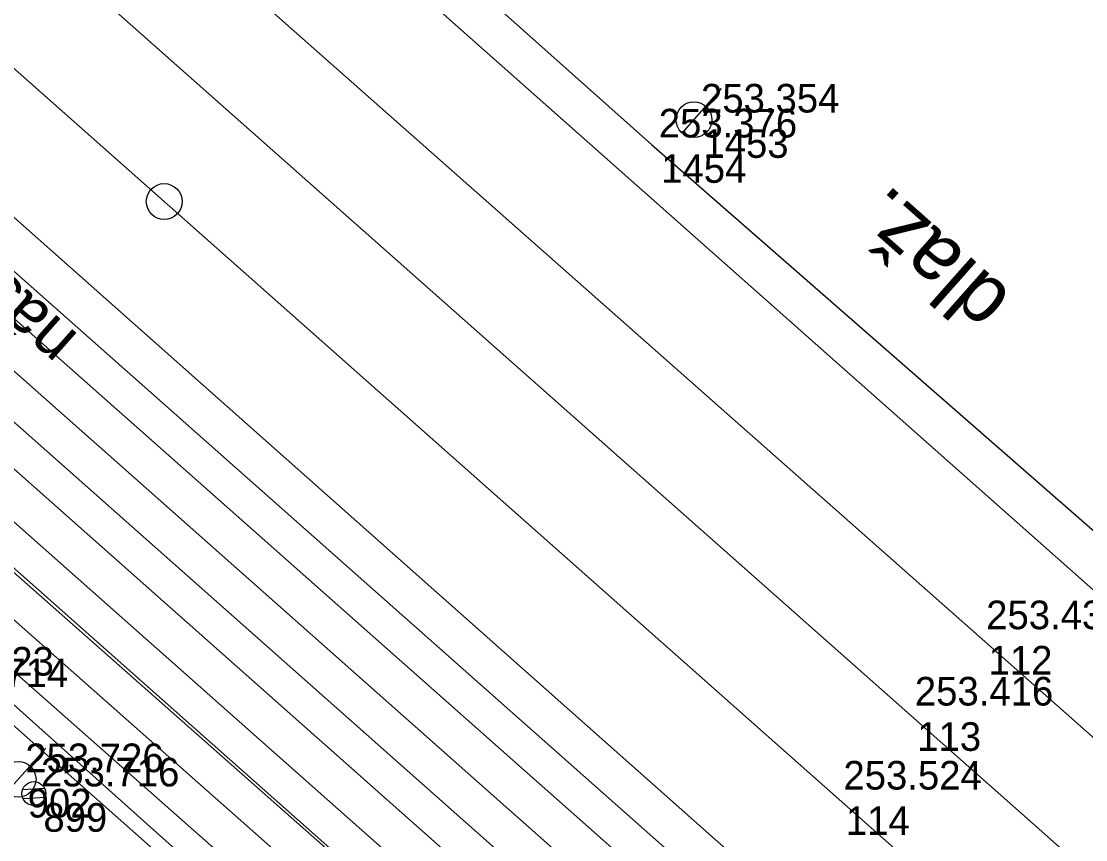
# Model space of a CAD drawing. Extents: x -496688 to -495455, y -1089309 to -1088026.
# Drawn here: x -496352.98 to -496308.36, y -1088313.38 to -1088279.08 of the extents above; entities that cross this region are included whole.
import ezdxf

# ---------------------------------------------------------------- set-up
doc = ezdxf.new("R2010")
doc.units = 0
for name, color, linetype in [('Vrstva 1', 7, 'Continuous'), ('Vrstva 14', 7, 'Continuous'), ('Vrstva 16', 7, 'Continuous'), ('Vrstva 36', 7, 'Continuous'), ('Vrstva 42', 7, 'Continuous'), ('Vrstva 47', 7, 'Continuous'), ('Vrstva 51', 7, 'Continuous'), ('Vrstva 60', 7, 'Continuous'), ('Vrstva 61', 7, 'Continuous'), ('Vrstva 7', 7, 'Continuous')]:
    doc.layers.add(name, color=color, linetype=linetype)

msp = doc.modelspace()

# ---------------------------------------------------------------- linework, layer by layer
at = {"layer": 'Vrstva 1'}
for points in [[(-496070.911, -1088512.268), (-496081.102, -1088503.198), (-496099.259, -1088487.166), (-496120.522, -1088468.335), (-496158.247, -1088435.006), (-496187.973, -1088408.831), (-496214.925, -1088385.093), (-496284.321, -1088323.939), (-496297.716, -1088312.071), (-496304.611, -1088305.962), (-496373.694, -1088244.754), (-496406.269, -1088215.906), (-496420.876, -1088202.973), (-496448.215, -1088178.792), (-496461.979, -1088166.666), (-496475.803, -1088154.487), (-496489.993, -1088142.049), (-496510.493, -1088124.003), (-496531.571, -1088105.326), (-496552.766, -1088086.454)], [(-496130.335, -1088478.506), (-496167.718, -1088445.393), (-496197.21, -1088419.263), (-496225.506, -1088394.245), (-496256.508, -1088366.77), (-496292.165, -1088335.176), (-496318.816, -1088311.581), (-496365.129, -1088270.575), (-496383.01, -1088254.728), (-496415.027, -1088226.378), (-496431.39, -1088211.922), (-496455.799, -1088190.339), (-496486.852, -1088162.818), (-496500.339, -1088150.888), (-496509.328, -1088142.943), (-496518.778, -1088134.592), (-496521.474, -1088132.196), (-496532.365, -1088122.544), (-496541.804, -1088114.181), (-496568.02, -1088091.056), (-496570.27, -1088089.072)], [(-496133.331, -1088482.129), (-496170.85, -1088448.892), (-496201.292, -1088421.94), (-496228.817, -1088397.564), (-496259.484, -1088370.356), (-496295.495, -1088338.436), (-496321.941, -1088315.102), (-496368.146, -1088274.115), (-496386.312, -1088258.02), (-496419.129, -1088229.028), (-496434.711, -1088215.25), (-496459.03, -1088193.761), (-496488.382, -1088167.801), (-496490.273, -1088166.162), (-496503.436, -1088154.084), (-496512.25, -1088145.132), (-496520.705, -1088135.775), (-496522.729, -1088133.535), (-496532.365, -1088122.544)], [(-496127.249, -1088474.987), (-496164.633, -1088441.927), (-496194.156, -1088415.812), (-496222.417, -1088390.782), (-496253.66, -1088363.085), (-496288.931, -1088331.871), (-496315.822, -1088308.059), (-496361.867, -1088267.294), (-496379.852, -1088251.348), (-496411.943, -1088222.928), (-496452.422, -1088187.112), (-496474.075, -1088168.05), (-496483.743, -1088160.007), (-496494.217, -1088152.984), (-496499.298, -1088149.577), (-496509.328, -1088142.943)], [(-496152.389, -1088471.491), (-496161.166, -1088463.737), (-496174.218, -1088452.207), (-496175.79, -1088450.813), (-496194.308, -1088434.436), (-496204.55, -1088425.355), (-496231.966, -1088401.135), (-496262.723, -1088373.931), (-496298.89, -1088341.905), (-496325.197, -1088318.624), (-496370.802, -1088278.244), (-496382.006, -1088268.353), (-496388.792, -1088262.316), (-496399.609, -1088252.698), (-496403.58, -1088249.174), (-496431.636, -1088224.314), (-496435.314, -1088221.061), (-496452.9, -1088205.491), (-496457.288, -1088201.602), (-496470.932, -1088189.544), (-496488.059, -1088174.063), (-496496.963, -1088165.224)], [(-496207.558, -1088429.044), (-496235.503, -1088404.373), (-496265.522, -1088377.816), (-496281.415, -1088363.725), (-496286.679, -1088359.049), (-496301.592, -1088345.863), (-496328.276, -1088322.216), (-496373.906, -1088281.808), (-496385.06, -1088271.911), (-496391.826, -1088265.931), (-496403.083, -1088255.913), (-496406.313, -1088253.053), (-496434.626, -1088227.925), (-496438.305, -1088224.673), (-496456.053, -1088209.011), (-496460.541, -1088205.051), (-496465.074, -1088201.022), (-496474.506, -1088192.651), (-496483.926, -1088184.29)], [(-496036.319, -1088548.972), (-496045.785, -1088540.649), (-496064.628, -1088524.057), (-496083.67, -1088507.239), (-496103.021, -1088490.147), (-496124.246, -1088471.39), (-496161.572, -1088438.415), (-496191.039, -1088412.432), (-496219.148, -1088387.64), (-496250.551, -1088359.908), (-496261.473, -1088350.285), (-496268.374, -1088344.182), (-496281.78, -1088332.327), (-496285.233, -1088329.281), (-496312.832, -1088304.86), (-496359.365, -1088263.75), (-496376.965, -1088248.145), (-496408.98, -1088219.799), (-496424.444, -1088206.174), (-496431.338, -1088200.064), (-496444.668, -1088188.252)], [(-496098.321, -1088532.14), (-496113.381, -1088518.859), (-496142.095, -1088493.38), (-496184.385, -1088455.93), (-496196.867, -1088444.876), (-496209.306, -1088433.861), (-496213.249, -1088430.329), (-496225.685, -1088419.311), (-496238.055, -1088408.352), (-496252.739, -1088395.349), (-496269.088, -1088380.829), (-496284.933, -1088366.798), (-496289.774, -1088362.518), (-496304.914, -1088349.103), (-496331.751, -1088325.354), (-496382.404, -1088280.635)]]:
    msp.add_lwpolyline(points, dxfattribs=at)
at = {"layer": 'Vrstva 14'}
msp.add_line((-496324.01, -1088333.902), (-496388.338, -1088276.413), dxfattribs=at)
for points in [[(-496260.335, -1088387.578), (-496258.762, -1088385.853), (-496265.587, -1088379.825), (-496267.122, -1088378.489), (-496281.469, -1088365.749), (-496283.071, -1088364.344), (-496287.564, -1088360.344), (-496289.064, -1088358.979), (-496302.153, -1088347.426), (-496329.782, -1088322.953), (-496375.21, -1088282.832), (-496385.839, -1088273.175)], [(-496369.895, -1088276.822), (-496324.314, -1088317.192), (-496315.989, -1088324.597), (-496314.976, -1088323.514), (-496323.315, -1088316.095), (-496368.867, -1088275.769)], [(-496267.065, -1088381.518), (-496266.593, -1088380.898), (-496268.11, -1088379.595), (-496282.459, -1088366.863), (-496284.059, -1088365.427), (-496288.526, -1088361.436), (-496290.001, -1088360.112), (-496303.15, -1088348.515), (-496330.707, -1088324.127), (-496376.061, -1088284.043), (-496381.601, -1088279.131), (-496383.201, -1088278.48), (-496384.657, -1088280.267), (-496384.917, -1088280.596)], [(-496372.684, -1088280.674), (-496327.904, -1088320.341), (-496300.425, -1088344.671), (-496286.951, -1088356.606), (-496285.418, -1088357.927), (-496281.631, -1088361.314), (-496279.718, -1088363.027), (-496264.311, -1088376.678), (-496259.929, -1088380.547), (-496259.163, -1088381.222), (-496253.871, -1088385.937), (-496252.914, -1088384.821), (-496258.148, -1088380.138), (-496258.94, -1088379.455), (-496263.409, -1088375.493), (-496278.721, -1088361.947), (-496280.641, -1088360.21), (-496284.416, -1088356.854), (-496285.96, -1088355.502), (-496299.507, -1088343.506), (-496326.861, -1088319.301), (-496371.696, -1088279.584)], [(-496384.917, -1088280.596), (-496333.208, -1088326.396), (-496305.173, -1088351.212), (-496290.068, -1088364.586), (-496286.263, -1088367.936), (-496277.186, -1088376.009), (-496275.694, -1088377.375), (-496271.142, -1088381.379), (-496269.643, -1088382.714), (-496272.798, -1088387.134), (-496282.212, -1088381.238), (-496288.145, -1088377.323), (-496289.837, -1088376.152), (-496292.318, -1088374.365), (-496293.911, -1088373.168), (-496300.57, -1088367.961), (-496304.959, -1088364.229), (-496306.516, -1088362.935), (-496309.528, -1088360.315), (-496311.063, -1088358.974), (-496334.819, -1088337.859), (-496359.12, -1088316.339)]]:
    msp.add_lwpolyline(points, dxfattribs=at)
at = {"layer": 'Vrstva 16'}
msp.add_lwpolyline([(-496342.617, -1088269.783), (-496338.066, -1088273.984), (-496326.557, -1088284.251), (-496296.044, -1088310.897)], dxfattribs=at)
at = {"layer": 'Vrstva 36'}
for p, q in [((-496352.923, -1088311.281), (-496352.011, -1088311.226)), ((-496352.907, -1088311.656), (-496351.983, -1088311.6))]:
    msp.add_line(p, q, dxfattribs=at)
msp.add_circle((-496352.456, -1088311.449), 0.5, dxfattribs=at)
at = {"layer": 'Vrstva 42'}
msp.add_lwpolyline([(-496370.902, -1088286.399), (-496329.925, -1088322.709), (-496302.479, -1088346.901), (-496266.935, -1088378.389), (-496261.611, -1088383.221), (-496259.537, -1088380.965), (-496251.945, -1088387.694), (-496251.734, -1088386.815)], dxfattribs=at)
at = {"layer": 'Vrstva 47'}
for p, q in [((-496325.283, -1088283.767), (-496323.626, -1088281.895)), ((-496353.612, -1088311.414), (-496351.955, -1088309.542))]:
    msp.add_line(p, q, dxfattribs=at)
for centre in [(-496324.786, -1088283.205), (-496353.115, -1088310.852)]:
    msp.add_circle(centre, 0.75, dxfattribs=at)
at = {"layer": 'Vrstva 60'}
for p, q in [((-496324.786, -1088283.205), (-496324.786, -1088283.205)), ((-496324.786, -1088283.205), (-496324.786, -1088283.205)), ((-496326.557, -1088284.251), (-496326.557, -1088284.251)), ((-496326.557, -1088284.251), (-496326.557, -1088284.251)), ((-496312.832, -1088304.86), (-496312.832, -1088304.86)), ((-496312.832, -1088304.86), (-496312.832, -1088304.86)), ((-496315.822, -1088308.059), (-496315.822, -1088308.059)), ((-496315.822, -1088308.059), (-496315.822, -1088308.059)), ((-496352.456, -1088311.449), (-496352.456, -1088311.449)), ((-496352.456, -1088311.449), (-496352.456, -1088311.449)), ((-496318.816, -1088311.581), (-496318.816, -1088311.581)), ((-496318.816, -1088311.581), (-496318.816, -1088311.581))]:
    msp.add_line(p, q, dxfattribs=at)
at = {"layer": 'Vrstva 7'}
msp.add_circle((-496346.991, -1088286.635), 0.75, dxfattribs=at)

# ---------------------------------------------------------------- texts
at = {"layer": 'Vrstva 14'}
msp.add_text('nást.186m', height=2, rotation=138.4824, dxfattribs=at).set_placement((-496350.534, -1088292.263))
at = {"layer": 'Vrstva 51'}
msp.add_text('dlaž.', height=2.5, rotation=138.4588, dxfattribs=at).set_placement((-496311.386, -1088290.55))
at = {"layer": 'Vrstva 60'}
for s, p in [('1453', (-496324.386, -1088284.805)), ('1453', (-496324.386, -1088284.805)), ('1454', (-496326.157, -1088285.851)), ('1454', (-496326.157, -1088285.851)), ('112', (-496312.432, -1088306.46)), ('112', (-496312.432, -1088306.46)), ('113', (-496315.422, -1088309.659)), ('113', (-496315.422, -1088309.659)), ('902', (-496352.715, -1088312.452)), ('902', (-496352.715, -1088312.452)), ('899', (-496352.056, -1088313.049)), ('899', (-496352.056, -1088313.049)), ('114', (-496318.416, -1088313.181)), ('114', (-496318.416, -1088313.181))]:
    msp.add_text(s, height=1.2, dxfattribs=at).set_placement(p)
at = {"layer": 'Vrstva 61'}
for s, p in [('253.354', (-496324.486, -1088282.905)), ('253.354', (-496324.486, -1088282.905)), ('253.376', (-496326.257, -1088283.951)), ('253.376', (-496326.257, -1088283.951)), ('253.430', (-496312.532, -1088304.56)), ('253.430', (-496312.532, -1088304.56)), ('253.723', (-496357.418, -1088306.505)), ('253.723', (-496357.418, -1088306.505)), ('253.714', (-496356.815, -1088306.988)), ('253.714', (-496356.815, -1088306.988)), ('253.416', (-496315.522, -1088307.759)), ('253.416', (-496315.522, -1088307.759)), ('253.726', (-496352.815, -1088310.552)), ('253.726', (-496352.815, -1088310.552)), ('253.716', (-496352.156, -1088311.149)), ('253.716', (-496352.156, -1088311.149)), ('253.524', (-496318.516, -1088311.281)), ('253.524', (-496318.516, -1088311.281))]:
    msp.add_text(s, height=1.2, dxfattribs=at).set_placement(p)

doc.saveas('drawing.dxf')
